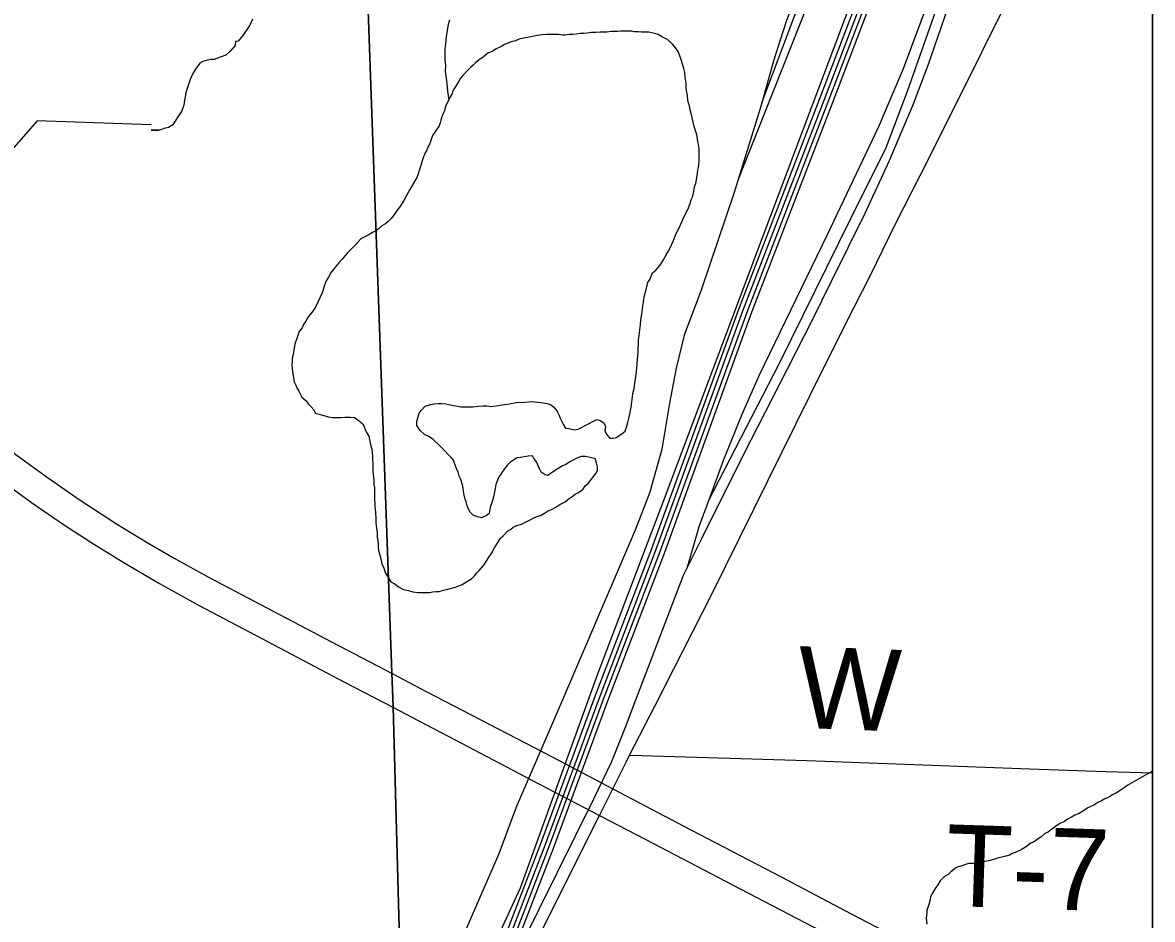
# Model space of a CAD drawing. Extents: x 0 to 34, y 0 to 22.
# Drawn here: x 8.5064 to 8.9, y 14.713 to 15.0254 of the extents above; entities that cross this region are included whole.
import ezdxf

# ---------------------------------------------------------------- set-up
doc = ezdxf.new("R2010")
doc.units = 0
for name, color, linetype in [('GM_X_Corporation', 7, 'Continuous'), ('GM_X_Minor_Lake', 7, 'Continuous'), ('GM_X_Minor_River', 7, 'Continuous'), ('GM_X_Rail_Line', 7, 'Continuous'), ('GM_X_State_Route', 7, 'Continuous'), ('GM_X_Township_Road', 7, 'Continuous'), ('GM_X_Township_Road_Text', 7, 'Continuous'), ('SH_Data', 7, 'Continuous')]:
    doc.layers.add(name, color=color, linetype=linetype)

msp = doc.modelspace()

# ---------------------------------------------------------------- linework, layer by layer
at = {"layer": 'GM_X_Corporation'}
for points in [[(8.9, 14.1), (8.9, 16.10976)], [(8.64019, 14.61596), (8.63549, 14.78709), (8.63507, 14.79895), (8.62156, 15.1758)]]:
    msp.add_lwpolyline(points, dxfattribs=at)
msp.add_lwpolyline([(8.65472, 14.1), (8.9, 14.1), (8.9, 15.58629), (8.74132, 15.41165), (8.74357, 15.32736), (8.72897, 15.32848), (8.72899, 15.17339), (8.62156, 15.1758), (8.63507, 14.79895), (8.63549, 14.78709), (8.64019, 14.61596), (8.64781, 14.34069)], close=True, dxfattribs=at)
at = {"layer": 'GM_X_Minor_Lake'}
for points in [[(8.74188, 14.97489), (8.74208, 14.97717), (8.74208, 14.97832), (8.74209, 14.97984), (8.7421, 14.98136), (8.74173, 14.98346), (8.74154, 14.9846), (8.74136, 14.98574), (8.74117, 14.9867), (8.74079, 14.98765), (8.74042, 14.98936), (8.74005, 14.9907), (8.73967, 14.99222), (8.73949, 14.99337), (8.73892, 14.99489), (8.73874, 14.99642), (8.73836, 14.99737), (8.73818, 14.99832), (8.738, 15.00004), (8.73781, 15.00118), (8.73763, 15.00251), (8.73763, 15.00404), (8.73745, 15.00499), (8.73726, 15.00632), (8.73708, 15.00804), (8.73671, 15.00937), (8.73633, 15.01089), (8.73596, 15.01223), (8.73539, 15.01375), (8.73483, 15.01528), (8.73388, 15.01662), (8.73294, 15.01777), (8.73104, 15.01949), (8.72933, 15.02026), (8.72781, 15.02122), (8.72667, 15.02161), (8.72458, 15.022), (8.72325, 15.022), (8.7221, 15.02201), (8.72096, 15.02221), (8.71944, 15.02221), (8.71849, 15.02241), (8.71735, 15.02242), (8.71639, 15.02242), (8.71468, 15.02243), (8.71373, 15.02225), (8.71258, 15.02225), (8.71144, 15.02226), (8.70992, 15.02208), (8.70763, 15.02209), (8.70611, 15.02191), (8.70459, 15.02191), (8.70325, 15.02173), (8.70192, 15.02155), (8.70059, 15.02155), (8.69925, 15.02137), (8.69811, 15.02119), (8.69678, 15.0212), (8.69544, 15.02101), (8.69449, 15.02102), (8.69316, 15.02121), (8.69163, 15.02122), (8.68992, 15.02123), (8.68897, 15.02124), (8.68725, 15.02106), (8.68573, 15.02087), (8.6823, 15.02013), (8.68097, 15.01995), (8.67944, 15.01957), (8.6781, 15.01901), (8.67658, 15.01864), (8.67524, 15.01807), (8.67429, 15.0177), (8.67334, 15.01713), (8.67238, 15.01676), (8.67143, 15.01619), (8.67028, 15.01544), (8.66875, 15.01487), (8.6678, 15.01412), (8.66684, 15.01336), (8.66589, 15.0128), (8.66436, 15.01147), (8.6634, 15.01052), (8.66245, 15.00977), (8.6613, 15.00863), (8.65977, 15.00693), (8.659, 15.00598), (8.65843, 15.00503), (8.65785, 15.00408), (8.65689, 15.00257), (8.65632, 15.00162), (8.65612, 15.00067), (8.65535, 14.99953), (8.65478, 14.9982), (8.65382, 14.99649), (8.65323, 14.9944), (8.65285, 14.99345), (8.65246, 14.9925), (8.65208, 14.99136), (8.65188, 14.99041), (8.6515, 14.98946)], [(8.6515, 14.98946), (8.6492, 14.98605), (8.64862, 14.98434), (8.64823, 14.9832), (8.64765, 14.98225), (8.64727, 14.98092), (8.64669, 14.97997), (8.64611, 14.97864), (8.64554, 14.97693), (8.64515, 14.9756), (8.64457, 14.97389), (8.64418, 14.97275), (8.64379, 14.97142), (8.6413, 14.96725), (8.64015, 14.96516), (8.63919, 14.96345), (8.63784, 14.96117), (8.63669, 14.95966), (8.63574, 14.95833), (8.63478, 14.95719), (8.63382, 14.95606), (8.63286, 14.9553), (8.63153, 14.95455), (8.63038, 14.9536), (8.62943, 14.95284), (8.62828, 14.95228), (8.62675, 14.95134), (8.62427, 14.95002), (8.62255, 14.94812), (8.62102, 14.94661), (8.61949, 14.94509), (8.61776, 14.94301), (8.61662, 14.94168), (8.61547, 14.94036), (8.6147, 14.93941), (8.61393, 14.93846), (8.61297, 14.93675), (8.61221, 14.93543), (8.61163, 14.93391), (8.61105, 14.932), (8.61066, 14.93106), (8.61009, 14.92973), (8.60932, 14.92802), (8.60855, 14.9265)], [(8.6499, 14.89259), (8.65123, 14.89277), (8.65237, 14.89277), (8.6539, 14.89257), (8.65485, 14.89237), (8.65656, 14.89198), (8.65789, 14.89178), (8.65903, 14.89159), (8.66094, 14.89158), (8.66322, 14.89156), (8.66532, 14.89174), (8.66684, 14.89193), (8.66817, 14.89192), (8.6695, 14.89172), (8.67141, 14.8919), (8.67351, 14.89227), (8.67598, 14.89264), (8.67846, 14.89301), (8.68132, 14.89318), (8.68379, 14.89336), (8.68589, 14.89316), (8.68779, 14.89296), (8.68912, 14.89276), (8.69026, 14.89237), (8.6914, 14.8916), (8.69216, 14.89065), (8.69273, 14.88969), (8.69329, 14.88855), (8.69367, 14.8876), (8.69423, 14.88645), (8.6948, 14.8853), (8.69556, 14.88416), (8.6967, 14.88396), (8.6986, 14.88357), (8.69993, 14.88375), (8.70108, 14.88432), (8.70242, 14.88507), (8.70643, 14.88715), (8.70757, 14.88676), (8.70889, 14.88599), (8.70946, 14.88466), (8.70926, 14.88313), (8.70983, 14.88199), (8.71096, 14.88065), (8.71211, 14.88064), (8.71325, 14.88083), (8.71516, 14.88215), (8.71631, 14.8831), (8.71689, 14.88481), (8.71727, 14.88614), (8.71766, 14.88747), (8.71805, 14.88956), (8.71844, 14.89146), (8.71864, 14.89317), (8.71884, 14.89507), (8.71904, 14.89621), (8.71942, 14.89793), (8.71982, 14.90059), (8.72021, 14.90287), (8.72041, 14.90515), (8.72082, 14.91067), (8.72082, 14.91219), (8.72102, 14.91352), (8.72103, 14.91486), (8.72123, 14.91638), (8.72142, 14.91828), (8.72162, 14.92018), (8.72182, 14.9217), (8.72202, 14.92323), (8.72222, 14.92456), (8.72241, 14.92589), (8.72261, 14.92722), (8.72281, 14.92893), (8.723, 14.92988), (8.72358, 14.93197), (8.72417, 14.93482), (8.72494, 14.93596), (8.7259, 14.93824), (8.72705, 14.93919), (8.72781, 14.94014), (8.72877, 14.94127), (8.72954, 14.9426), (8.7305, 14.94431), (8.73127, 14.94564), (8.73203, 14.94696), (8.73319, 14.94943), (8.73415, 14.9519), (8.7353, 14.95418), (8.73646, 14.95684), (8.73838, 14.96082), (8.73896, 14.96234), (8.73935, 14.96367), (8.73973, 14.96462), (8.74012, 14.96595), (8.74032, 14.96729), (8.74051, 14.96824), (8.7409, 14.96938), (8.74129, 14.97128), (8.74148, 14.9728), (8.74168, 14.97394), (8.74188, 14.97489)], [(8.60855, 14.9265), (8.60797, 14.92555), (8.6072, 14.92441), (8.60586, 14.9229), (8.60509, 14.92138), (8.60433, 14.92043), (8.60375, 14.9191), (8.60279, 14.91777), (8.60202, 14.91568), (8.60125, 14.91341), (8.60086, 14.91131), (8.60066, 14.90979), (8.60027, 14.90846), (8.60027, 14.90751), (8.60026, 14.90618), (8.60044, 14.90389), (8.601, 14.90027), (8.60156, 14.89913), (8.60194, 14.89818), (8.60269, 14.89703), (8.60326, 14.89588), (8.60364, 14.89493), (8.60515, 14.89359), (8.60591, 14.89263), (8.60686, 14.89168), (8.60799, 14.89034), (8.60837, 14.88938), (8.6097, 14.889), (8.61084, 14.88861), (8.61293, 14.88803), (8.61427, 14.88783), (8.61522, 14.88783), (8.61617, 14.88782), (8.61731, 14.88781), (8.61865, 14.888), (8.62055, 14.88799), (8.62207, 14.88779), (8.62321, 14.88702), (8.62492, 14.88568), (8.62624, 14.88263), (8.62699, 14.88129), (8.62774, 14.87786), (8.62811, 14.87691), (8.62829, 14.87424), (8.62847, 14.871), (8.62846, 14.8691), (8.62883, 14.86605), (8.62882, 14.86472), (8.629, 14.8632), (8.629, 14.86187), (8.62899, 14.86053), (8.62898, 14.85901), (8.62917, 14.85787), (8.62916, 14.85673), (8.62934, 14.85482), (8.62952, 14.85254), (8.62952, 14.8512), (8.6297, 14.8493), (8.62988, 14.84778), (8.62988, 14.84625), (8.63024, 14.84397), (8.63024, 14.84264), (8.63042, 14.84149), (8.6308, 14.84035), (8.63117, 14.83863), (8.63154, 14.83692), (8.6323, 14.83539), (8.63286, 14.83368), (8.63362, 14.83234), (8.63475, 14.83062), (8.63589, 14.83004), (8.6376, 14.8287), (8.63912, 14.82793), (8.64083, 14.82754), (8.64235, 14.82715), (8.64406, 14.82695), (8.64502, 14.82695), (8.64654, 14.82694), (8.64825, 14.82693), (8.64921, 14.82712), (8.65035, 14.8273), (8.65149, 14.8273), (8.65302, 14.82767), (8.65454, 14.82804), (8.65721, 14.82879), (8.6595, 14.82973), (8.66046, 14.83029), (8.66198, 14.83124), (8.66294, 14.8318), (8.66389, 14.83275), (8.66466, 14.8337), (8.66562, 14.83464), (8.66696, 14.83635), (8.66792, 14.83768), (8.66869, 14.839), (8.66984, 14.84071), (8.6708, 14.84242), (8.67137, 14.84337), (8.67195, 14.84432), (8.67291, 14.84583), (8.67386, 14.84659)], [(8.67386, 14.84659), (8.67539, 14.84829), (8.67635, 14.84886), (8.6773, 14.84962), (8.67864, 14.85018), (8.68017, 14.85074), (8.68188, 14.85149), (8.68322, 14.85225), (8.68475, 14.853), (8.6857, 14.85338), (8.68684, 14.85375), (8.68818, 14.85451), (8.68933, 14.85526), (8.69066, 14.85583), (8.69219, 14.85658), (8.69353, 14.85752), (8.69544, 14.85846), (8.69677, 14.8596), (8.69792, 14.86036), (8.69888, 14.86111), (8.70002, 14.86168), (8.70155, 14.86281), (8.70251, 14.86414), (8.70346, 14.86489), (8.70614, 14.8683), (8.70672, 14.86944), (8.70673, 14.87059), (8.70635, 14.87192), (8.70598, 14.87345), (8.70465, 14.87383), (8.70351, 14.87403), (8.70255, 14.87422), (8.70103, 14.87423), (8.69951, 14.87367), (8.69798, 14.87292), (8.69702, 14.87235), (8.6955, 14.87141), (8.69454, 14.87103), (8.69359, 14.87046), (8.69263, 14.8699), (8.69072, 14.86858), (8.68939, 14.86763), (8.68843, 14.86783), (8.68711, 14.86879), (8.68654, 14.86993), (8.68541, 14.87241), (8.68446, 14.87356), (8.68409, 14.87451), (8.68256, 14.87433), (8.67989, 14.87396), (8.67856, 14.87378), (8.67741, 14.87303), (8.67646, 14.87246), (8.67531, 14.87132), (8.67435, 14.87), (8.67359, 14.86905), (8.67301, 14.8681), (8.67225, 14.86696), (8.67167, 14.86544), (8.67128, 14.86449), (8.67109, 14.86316), (8.6707, 14.86126), (8.67031, 14.85974), (8.66992, 14.85822), (8.66934, 14.85651), (8.66895, 14.85442), (8.66799, 14.85366), (8.66628, 14.85291), (8.66494, 14.8533), (8.66342, 14.85388), (8.66229, 14.85484), (8.66153, 14.85636), (8.66116, 14.85751), (8.66097, 14.85846), (8.66059, 14.85941), (8.66022, 14.86075), (8.66004, 14.86208), (8.65985, 14.86322), (8.65966, 14.86437), (8.6591, 14.86627), (8.65854, 14.86742), (8.65816, 14.86875), (8.6576, 14.87009), (8.65703, 14.87161), (8.65647, 14.87295), (8.65571, 14.8739), (8.65476, 14.87486), (8.65344, 14.87639), (8.65173, 14.87792), (8.64946, 14.88022), (8.64794, 14.88118), (8.64642, 14.88195), (8.6449, 14.88329), (8.64377, 14.88501), (8.64377, 14.88653), (8.64416, 14.88805), (8.64455, 14.88938), (8.64532, 14.89033), (8.64666, 14.89184), (8.64856, 14.8924), (8.6499, 14.89259)]]:
    msp.add_lwpolyline(points, dxfattribs=at)
at = {"layer": 'GM_X_Minor_River'}
for points in [[(8.58655, 15.02654), (8.58559, 15.02446), (8.5831, 15.02085), (8.58156, 15.01896), (8.58061, 15.01877), (8.58041, 15.01744), (8.57888, 15.01555), (8.57716, 15.01403), (8.57563, 15.01347), (8.57411, 15.01291), (8.57315, 15.01253), (8.57201, 15.01254), (8.57087, 15.01235), (8.56915, 15.01179), (8.5682, 15.01123), (8.56666, 15.00914), (8.5657, 15.00762), (8.56474, 15.00553), (8.56358, 15.00211), (8.5632, 15.0004), (8.563, 14.99945), (8.5628, 14.99831), (8.56261, 14.9966), (8.56222, 14.99565), (8.56184, 14.9947), (8.56126, 14.99375), (8.5603, 14.99223), (8.55953, 14.9911), (8.55877, 14.98977), (8.55724, 14.98882), (8.55571, 14.98845), (8.55457, 14.98808), (8.55125, 14.9879), (8.55125, 14.9879), (8.554, 14.98789)], [(8.6551, 15.02618), (8.65471, 15.02466), (8.65432, 15.02275), (8.65393, 15.02047), (8.65373, 15.018), (8.65353, 15.0161), (8.65352, 15.01419), (8.65351, 15.01248), (8.65369, 15.01039), (8.65368, 15.00829), (8.65386, 15.00677), (8.65405, 15.00524), (8.65423, 15.0041), (8.65441, 15.00144), (8.65486, 14.99839)], [(8.55126, 14.98972), (8.51147, 14.99116), (8.49766, 14.97548), (8.41011, 14.9674), (8.36289, 14.93562), (8.35825, 14.90085), (8.33274, 14.89819), (8.31857, 14.88518), (8.30311, 14.85163), (8.28855, 14.76178), (8.2522, 14.73334), (8.25171, 14.7187)], [(8.9, 14.76469), (8.89969, 14.76449), (8.89797, 14.76355), (8.89148, 14.75977), (8.89014, 14.75883), (8.8888, 14.75788), (8.88747, 14.75713), (8.88613, 14.75638), (8.88479, 14.75562), (8.88346, 14.75506), (8.88231, 14.7543), (8.88098, 14.75374), (8.87964, 14.75279), (8.87754, 14.75185), (8.87601, 14.75091), (8.87448, 14.74997), (8.87296, 14.7494), (8.87181, 14.74865), (8.87048, 14.7479), (8.86933, 14.74714), (8.8678, 14.74639), (8.86628, 14.74544), (8.86494, 14.7445), (8.86379, 14.74355), (8.86245, 14.7428), (8.86112, 14.74166), (8.86016, 14.7411), (8.85863, 14.73996), (8.85768, 14.73959), (8.85615, 14.73846), (8.8552, 14.73789), (8.85424, 14.73732), (8.85329, 14.73676), (8.85214, 14.73638), (8.85119, 14.73601), (8.85023, 14.73544), (8.8489, 14.73507), (8.84756, 14.7347), (8.84604, 14.73432), (8.84432, 14.73376), (8.84299, 14.73339), (8.84165, 14.7332), (8.84051, 14.73283), (8.83937, 14.73264), (8.83822, 14.73246), (8.83727, 14.73247), (8.83613, 14.73247), (8.83518, 14.73229), (8.83365, 14.73172), (8.83174, 14.73116), (8.82983, 14.72965), (8.82887, 14.7287), (8.82754, 14.72795), (8.82601, 14.72644), (8.82524, 14.72511), (8.82428, 14.72378), (8.82313, 14.72188), (8.82274, 14.72093), (8.82255, 14.71998), (8.82216, 14.71827), (8.82139, 14.71618), (8.82138, 14.71523), (8.82119, 14.71352), (8.82137, 14.71142)]]:
    msp.add_lwpolyline(points, dxfattribs=at)
at = {"layer": 'GM_X_Rail_Line'}
for points in [[(8.80773, 15.62984), (8.80364, 15.61001), (8.79854, 15.59226), (8.79197, 15.57615), (8.78506, 15.55987), (8.78095, 15.5459), (8.77947, 15.53061), (8.78079, 15.5168), (8.78079, 15.50496), (8.77848, 15.48786), (8.77142, 15.43673), (8.7701, 15.42654), (8.76994, 15.4073), (8.77339, 15.30948), (8.77733, 15.2429), (8.78325, 15.151), (8.78818, 15.09608), (8.78884, 15.08096), (8.78736, 15.06814), (8.78358, 15.05466), (8.77257, 15.02605), (8.76813, 15.0124), (8.76392, 14.99747)], [(8.76392, 14.99747), (8.77881, 15.03706), (8.78687, 15.05712), (8.79032, 15.0729), (8.79049, 15.09526), (8.78555, 15.17763), (8.77832, 15.28811), (8.777, 15.31261), (8.77372, 15.38741), (8.77322, 15.4193), (8.77487, 15.43657), (8.77816, 15.46287)], [(8.9, 15.30899), (8.89653, 15.29337), (8.8768, 15.22728), (8.85904, 15.16349), (8.82961, 15.05926), (8.82222, 15.03361), (8.81317, 15.00928), (8.80462, 14.98906), (8.7867, 14.95141), (8.76303, 14.90258), (8.75695, 14.88894), (8.75054, 14.87315), (8.74533, 14.85887)], [(8.74533, 14.85887), (8.76994, 14.90653), (8.79492, 14.95716), (8.80726, 14.98182), (8.81465, 15.00155), (8.82748, 15.03789), (8.83899, 15.07751), (8.86562, 15.17368), (8.89702, 15.28285), (8.9, 15.29445)], [(8.67995, 14.70374), (8.70543, 14.75503), (8.71156, 14.76783), (8.7164, 14.77998), (8.72038, 14.79041), (8.72629, 14.80589), (8.73662, 14.83288), (8.74317, 14.84589), (8.75769, 14.87504), (8.77285, 14.90482), (8.78178, 14.92235), (8.78812, 14.93514), (8.79995, 14.95902), (8.80839, 14.9774), (8.81253, 14.98697), (8.81651, 14.99654), (8.82199, 15.0109), (8.82861, 15.03009), (8.83173, 15.04015), (8.85463, 15.12042), (8.87393, 15.18832), (8.89237, 15.25327), (8.89812, 15.27349), (8.9, 15.28024)], [(8.50853, 14.3664), (8.58136, 14.51163), (8.61852, 14.58627), (8.6657, 14.68063), (8.67968, 14.7076), (8.69135, 14.73785), (8.71026, 14.78914), (8.72999, 14.8406), (8.76024, 14.92395), (8.78851, 14.99728), (8.81284, 15.06107), (8.81811, 15.07751), (8.82139, 15.09148), (8.82123, 15.11073)], [(8.51314, 14.37904), (8.57997, 14.51232), (8.61713, 14.58696), (8.66432, 14.68134), (8.67826, 14.70824), (8.6899, 14.7384), (8.7088, 14.78969), (8.72853, 14.84114), (8.75878, 14.9245), (8.78706, 14.99783), (8.81138, 15.06158), (8.81661, 15.07792), (8.81984, 15.09166), (8.81977, 15.1)], [(8.51739, 14.39099), (8.57858, 14.51302), (8.61574, 14.58765), (8.66293, 14.68204), (8.67684, 14.70888), (8.68844, 14.73894), (8.70735, 14.79024), (8.72707, 14.84169), (8.75733, 14.92504), (8.78561, 14.99839), (8.80991, 15.06209), (8.81511, 15.07834), (8.81828, 15.09183), (8.81825, 15.09528)], [(8.52281, 14.40526), (8.52432, 14.4092), (8.53023, 14.42433), (8.58876, 14.54106), (8.6486, 14.65992), (8.67146, 14.70595), (8.67984, 14.72404), (8.7068, 14.79851), (8.72966, 14.85868), (8.76435, 14.95108), (8.80117, 15.0489), (8.81571, 15.08766)], [(8.52281, 14.40526), (8.57719, 14.51371), (8.61435, 14.58835), (8.66155, 14.68275), (8.67542, 14.70951), (8.68699, 14.73949), (8.70589, 14.79078), (8.72562, 14.84223), (8.75587, 14.92559), (8.78416, 14.99895), (8.80845, 15.06261), (8.81361, 15.07875), (8.81571, 15.08766)], [(8.79027, 15.05875), (8.78638, 15.04808), (8.75568, 14.97078)], [(8.76392, 14.99747), (8.76336, 14.99547), (8.75568, 14.97078)], [(8.75568, 14.97078), (8.75415, 14.96588), (8.74281, 14.93217), (8.73689, 14.91656), (8.7341, 14.90505), (8.73179, 14.89288), (8.72916, 14.87677), (8.72489, 14.86181), (8.71979, 14.84866), (8.69135, 14.78224), (8.67836, 14.75215), (8.67228, 14.73587), (8.65863, 14.70447)], [(8.74533, 14.85887), (8.74215, 14.85014), (8.73783, 14.83528)]]:
    msp.add_lwpolyline(points, dxfattribs=at)
at = {"layer": 'GM_X_State_Route'}
for points in [[(8.30903, 15.06894), (8.31062, 15.06704), (8.31222, 15.06514), (8.34095, 15.03089), (8.38601, 14.97726), (8.40571, 14.95362), (8.42053, 14.93676), (8.42444, 14.93243), (8.4265, 14.93019), (8.4561, 14.90094), (8.46663, 14.89173), (8.47855, 14.88176), (8.48824, 14.87398), (8.49813, 14.86645), (8.50948, 14.85829), (8.52102, 14.85039), (8.53143, 14.8436), (8.54201, 14.83707), (8.55409, 14.83003), (8.56768, 14.8225), (8.58554, 14.81304), (8.61859, 14.79572), (8.6356, 14.78681)], [(8.4298, 14.9418), (8.44466, 14.92638), (8.4468, 14.92427), (8.45349, 14.91762), (8.46144, 14.91018), (8.47074, 14.90193), (8.48261, 14.8919), (8.4947, 14.88213), (8.50456, 14.87456), (8.51463, 14.86725), (8.52616, 14.85933), (8.53917, 14.85084), (8.54976, 14.84431), (8.55917, 14.83884), (8.57143, 14.83212), (8.61405, 14.80973), (8.63518, 14.79867), (8.64706, 14.79245), (8.69114, 14.76951), (8.71204, 14.75852), (8.73924, 14.7442), (8.77092, 14.7277), (8.7929, 14.71614), (8.8218, 14.70105)], [(8.6356, 14.78681), (8.64199, 14.78346), (8.65716, 14.77557), (8.68604, 14.76034), (8.70741, 14.74921), (8.72328, 14.74095), (8.75637, 14.72371), (8.79853, 14.70174), (8.84085, 14.67968), (8.8548, 14.67244), (8.88431, 14.65699), (8.9, 14.64877)]]:
    msp.add_lwpolyline(points, dxfattribs=at)
at = {"layer": 'GM_X_Township_Road'}
for points in [[(8.71788, 14.77024), (8.72664, 14.78733), (8.74639, 14.82608), (8.78564, 14.90548), (8.79614, 14.92629), (8.80178, 14.93736), (8.81063, 14.95551), (8.81907, 14.97212), (8.83371, 15.00128), (8.84754, 15.02909), (8.86354, 15.06105), (8.88039, 15.09497)], [(8.6403, 14.61568), (8.68683, 14.70827), (8.70741, 14.74921), (8.70847, 14.75132), (8.71204, 14.75852), (8.71674, 14.76802), (8.71788, 14.77024)], [(8.71788, 14.77024), (8.72205, 14.77012), (8.77958, 14.7684), (8.8573, 14.76551), (8.88371, 14.76453), (8.89615, 14.76421), (8.9, 14.76406)]]:
    msp.add_lwpolyline(points, dxfattribs=at)
at = {"layer": 'SH_Data'}
msp.add_line((8.9, 20.9), (8.9, 14.1), dxfattribs=at)
msp.add_line((8.9, 20.9), (8.9, 14.1), dxfattribs=at)

# ---------------------------------------------------------------- texts
at = {"layer": 'GM_X_Township_Road_Text'}
for s, height, rotation, p in [('W', 0.02841, 357.8236, (8.77597, 14.77982)), ('T-7', 0.028409, 358.0924, (8.82759, 14.71778))]:
    msp.add_text(s, height=height, rotation=rotation, dxfattribs=at).set_placement(p)

doc.saveas('drawing.dxf')
